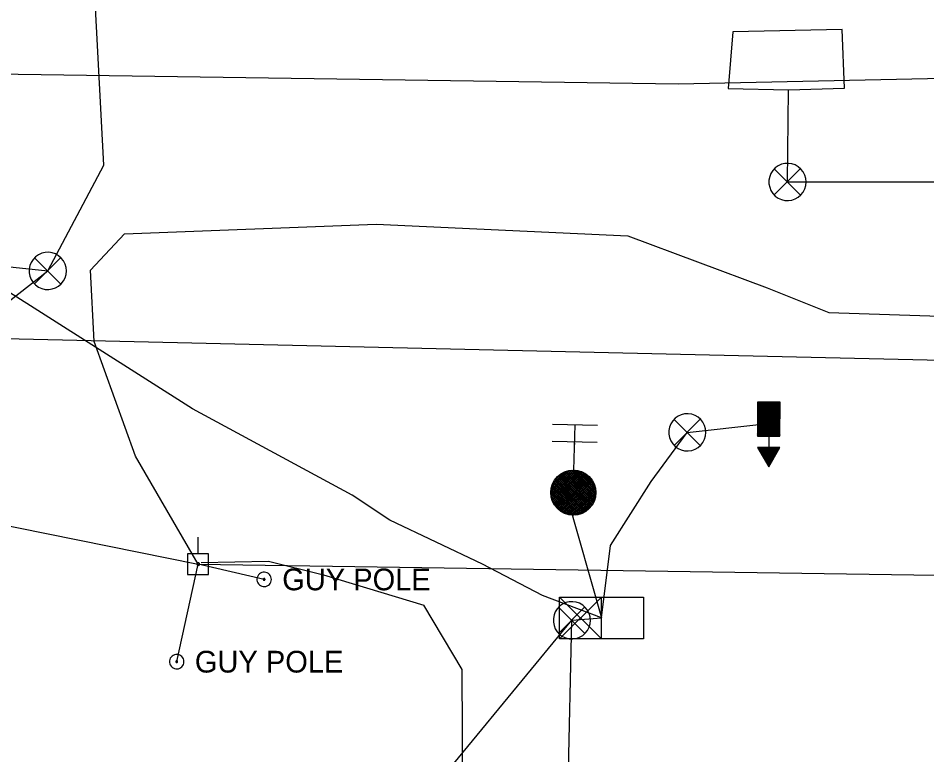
# Model space of a CAD drawing. Extents: x 596028 to 606371, y 330010 to 403088.
# Drawn here: x 602553.1 to 602714.2, y 366002.1 to 366132.7 of the extents above; entities that cross this region are included whole.
import ezdxf

# ---------------------------------------------------------------- set-up
doc = ezdxf.new("R2010")
doc.units = 0
for name, color, linetype in [('E_FTMS', 7, 'Continuous'), ('E_FTMS_Conduit', 7, 'Continuous'), ('E_SIG', 7, 'Continuous'), ('E_SIG_Conduit', 7, 'Continuous'), ('E_UTL_EGuyPole', 7, 'Continuous'), ('E_UTL_EPowerPole', 7, 'Continuous'), ('E_UTL_G_UG', 7, 'Continuous'), ('E_UTL_Overhead', 7, 'Continuous'), ('E_UTL_T_UG', 7, 'Continuous'), ('E_UTL_TV_UG', 7, 'Continuous')]:
    doc.layers.add(name, color=color, linetype=linetype)

msp = doc.modelspace()

# ---------------------------------------------------------------- linework, layer by layer
at = {"layer": 'E_FTMS'}
for p, q in [((602688.1, 366064.59), (602684.2, 366060.7)), ((602687.93, 366064.59), (602684.2, 366060.87)), ((602687.76, 366064.59), (602684.2, 366061.04)), ((602687.59, 366064.59), (602684.2, 366061.21)), ((602687.42, 366064.59), (602684.2, 366061.38)), ((602687.25, 366064.59), (602684.2, 366061.55)), ((602688.21, 366064.53), (602684.2, 366060.53)), ((602688.21, 366064.36), (602684.2, 366060.36)), ((602688.21, 366064.19), (602684.2, 366060.19)), ((602688.21, 366064.02), (602684.2, 366060.02)), ((602688.21, 366063.85), (602684.2, 366059.85)), ((602688.21, 366063.68), (602684.2, 366059.68)), ((602687.08, 366064.59), (602684.21, 366061.72)), ((602686.06, 366064.59), (602684.21, 366062.74)), ((602685.05, 366064.59), (602684.21, 366063.75)), ((602686.91, 366064.59), (602684.21, 366061.89)), ((602685.89, 366064.59), (602684.21, 366062.91)), ((602684.88, 366064.59), (602684.21, 366063.92)), ((602686.74, 366064.59), (602684.21, 366062.06)), ((602685.72, 366064.59), (602684.21, 366063.08)), ((602684.71, 366064.59), (602684.21, 366064.09)), ((602686.57, 366064.59), (602684.21, 366062.23)), ((602685.55, 366064.59), (602684.21, 366063.25)), ((602684.54, 366064.59), (602684.21, 366064.26)), ((602686.4, 366064.59), (602684.21, 366062.4)), ((602685.38, 366064.59), (602684.21, 366063.42)), ((602684.37, 366064.59), (602684.21, 366064.43)), ((602686.23, 366064.59), (602684.21, 366062.57)), ((602685.21, 366064.59), (602684.21, 366063.59)), ((602688.2, 366060.45), (602684.21, 366064.46)), ((602688.2, 366060.28), (602684.21, 366064.29)), ((602688.2, 366060.11), (602684.21, 366064.12)), ((602688.2, 366059.94), (602684.21, 366063.95)), ((602688.2, 366059.77), (602684.21, 366063.78)), ((602688.2, 366059.6), (602684.21, 366063.61)), ((602688.2, 366060.62), (602684.25, 366064.59)), ((602688.2, 366060.79), (602684.41, 366064.59)), ((602688.2, 366060.96), (602684.58, 366064.59)), ((602688.2, 366061.13), (602684.75, 366064.59)), ((602688.2, 366061.3), (602684.92, 366064.59)), ((602688.2, 366061.47), (602685.09, 366064.59)), ((602688.2, 366061.64), (602685.26, 366064.59)), ((602688.21, 366061.81), (602685.43, 366064.59)), ((602688.21, 366061.98), (602685.6, 366064.59)), ((602688.21, 366062.15), (602685.77, 366064.59)), ((602688.21, 366062.32), (602685.94, 366064.59)), ((602688.21, 366062.49), (602686.11, 366064.59)), ((602688.21, 366062.66), (602686.28, 366064.59)), ((602688.21, 366062.83), (602686.45, 366064.59)), ((602688.21, 366063), (602686.62, 366064.59)), ((602688.21, 366063.17), (602686.79, 366064.59)), ((602688.21, 366063.34), (602686.96, 366064.59)), ((602688.21, 366063.51), (602687.13, 366064.59)), ((602688.21, 366063.68), (602687.3, 366064.59)), ((602688.21, 366063.85), (602687.47, 366064.59)), ((602688.21, 366064.02), (602687.64, 366064.59)), ((602688.21, 366064.19), (602687.81, 366064.59)), ((602688.21, 366064.36), (602687.98, 366064.59)), ((602688.21, 366064.53), (602688.15, 366064.59)), ((602688.21, 366063.51), (602684.2, 366059.51)), ((602688.21, 366063.34), (602684.2, 366059.34)), ((602688.21, 366063.17), (602684.2, 366059.17)), ((602688.21, 366063), (602684.2, 366059)), ((602688.21, 366062.83), (602684.2, 366058.83)), ((602688.21, 366062.66), (602684.2, 366058.66)), ((602688.2, 366059.43), (602684.21, 366063.44)), ((602688.2, 366059.26), (602684.21, 366063.27)), ((602688.2, 366059.09), (602684.21, 366063.1)), ((602688.2, 366058.92), (602684.21, 366062.93)), ((602688.2, 366058.76), (602684.21, 366062.76)), ((602688.2, 366058.59), (602684.21, 366062.59)), ((602688.03, 366058.59), (602684.21, 366062.42)), ((602687.86, 366058.59), (602684.21, 366062.25)), ((602687.69, 366058.59), (602684.21, 366062.08)), ((602688.21, 366062.49), (602684.3, 366058.59)), ((602688.21, 366062.32), (602684.47, 366058.59)), ((602688.21, 366062.15), (602684.64, 366058.59)), ((602655.87, 366060.46), (602647.87, 366060.66)), ((602651.67, 366052.56), (602651.87, 366060.56)), ((602687.18, 366058.59), (602684.2, 366061.57)), ((602687.01, 366058.59), (602684.2, 366061.4)), ((602686.84, 366058.59), (602684.2, 366061.23)), ((602686.67, 366058.59), (602684.2, 366061.06)), ((602686.5, 366058.59), (602684.2, 366060.89)), ((602686.33, 366058.59), (602684.2, 366060.72)), ((602686.16, 366058.59), (602684.2, 366060.55)), ((602687.52, 366058.59), (602684.21, 366061.91)), ((602687.35, 366058.59), (602684.21, 366061.74)), ((602688.21, 366061.98), (602684.81, 366058.59)), ((602688.21, 366061.81), (602684.98, 366058.59)), ((602688.2, 366061.64), (602685.15, 366058.59)), ((602688.2, 366061.47), (602685.32, 366058.59)), ((602688.2, 366061.3), (602685.49, 366058.59)), ((602688.2, 366061.13), (602685.66, 366058.59)), ((602688.2, 366060.96), (602685.82, 366058.59)), ((602688.2, 366060.79), (602685.99, 366058.59)), ((602688.2, 366060.62), (602686.16, 366058.59)), ((602688.2, 366060.45), (602686.33, 366058.59)), ((602685.99, 366058.59), (602684.2, 366060.38)), ((602685.82, 366058.59), (602684.2, 366060.21)), ((602685.66, 366058.59), (602684.2, 366060.05)), ((602685.49, 366058.59), (602684.2, 366059.88)), ((602685.32, 366058.59), (602684.2, 366059.71)), ((602685.15, 366058.59), (602684.2, 366059.54)), ((602684.98, 366058.59), (602684.2, 366059.37)), ((602684.81, 366058.59), (602684.2, 366059.2)), ((602684.64, 366058.59), (602684.2, 366059.03)), ((602684.47, 366058.59), (602684.2, 366058.86)), ((602688.2, 366060.28), (602686.5, 366058.59)), ((602688.2, 366060.11), (602686.67, 366058.59)), ((602688.2, 366059.94), (602686.84, 366058.59)), ((602688.2, 366059.77), (602687.01, 366058.59)), ((602688.2, 366059.6), (602687.18, 366058.59)), ((602688.2, 366059.43), (602687.35, 366058.59)), ((602688.2, 366059.26), (602687.52, 366058.59)), ((602688.2, 366059.09), (602687.69, 366058.59)), ((602688.2, 366058.92), (602687.86, 366058.59)), ((602655.79, 366057.46), (602647.8, 366057.66)), ((602651.79, 366057.34), (602651.78, 366057.08)), ((602651.79, 366057.34), (602651.79, 366057.34)), ((602684.3, 366058.59), (602684.2, 366058.69)), ((602686.2, 366058.59), (602686.2, 366056.59)), ((602688.2, 366058.76), (602688.03, 366058.59)), ((602684.22, 366056.59), (602684.22, 366056.59)), ((602684.39, 366056.59), (602684.28, 366056.48)), ((602686.76, 366054.11), (602684.29, 366056.59)), ((602684.56, 366056.59), (602684.34, 366056.37)), ((602686.7, 366054), (602684.35, 366056.36)), ((602684.73, 366056.59), (602684.41, 366056.26)), ((602686.83, 366054.22), (602684.46, 366056.59)), ((602684.9, 366056.59), (602684.47, 366056.16)), ((602685.07, 366056.59), (602684.53, 366056.05)), ((602686.64, 366053.89), (602684.58, 366055.96)), ((602685.24, 366056.59), (602684.59, 366055.94)), ((602686.89, 366054.32), (602684.63, 366056.59)), ((602685.41, 366056.59), (602684.65, 366055.83)), ((602685.58, 366056.59), (602684.72, 366055.73)), ((602685.75, 366056.59), (602684.78, 366055.62)), ((602686.95, 366054.43), (602684.8, 366056.59)), ((602686.58, 366053.79), (602684.81, 366055.55)), ((602685.92, 366056.59), (602684.84, 366055.51)), ((602686.09, 366056.59), (602684.9, 366055.4)), ((602686.26, 366056.59), (602684.96, 366055.3)), ((602687.01, 366054.54), (602684.97, 366056.59)), ((602686.43, 366056.59), (602685.03, 366055.19)), ((602686.6, 366056.59), (602685.09, 366055.08)), ((602687.07, 366054.65), (602685.14, 366056.59)), ((602686.77, 366056.59), (602685.15, 366054.97)), ((602686.94, 366056.59), (602685.21, 366054.86)), ((602687.11, 366056.59), (602685.27, 366054.76)), ((602687.14, 366054.75), (602685.31, 366056.59)), ((602687.28, 366056.59), (602685.33, 366054.65)), ((602687.45, 366056.59), (602685.4, 366054.54)), ((602687.62, 366056.59), (602685.46, 366054.43)), ((602687.2, 366054.86), (602685.48, 366056.59)), ((602687.79, 366056.59), (602685.52, 366054.33)), ((602687.96, 366056.59), (602685.58, 366054.22)), ((602688.13, 366056.59), (602685.64, 366054.11)), ((602687.26, 366054.97), (602685.65, 366056.59)), ((602688.06, 366056.35), (602685.71, 366054)), ((602687.83, 366055.95), (602685.77, 366053.9)), ((602687.32, 366055.08), (602685.82, 366056.59)), ((602687.39, 366055.18), (602685.99, 366056.59)), ((602687.45, 366055.29), (602686.15, 366056.59)), ((602687.51, 366055.4), (602686.32, 366056.59)), ((602687.57, 366055.51), (602686.49, 366056.59)), ((602687.64, 366055.61), (602686.66, 366056.59)), ((602687.7, 366055.72), (602686.83, 366056.59)), ((602687.76, 366055.83), (602687, 366056.59)), ((602687.82, 366055.94), (602687.17, 366056.59)), ((602687.88, 366056.04), (602687.34, 366056.59)), ((602687.95, 366056.15), (602687.51, 366056.59)), ((602688.01, 366056.26), (602687.68, 366056.59)), ((602688.07, 366056.37), (602687.85, 366056.59)), ((602688.13, 366056.47), (602688.02, 366056.59)), ((602688.2, 366056.58), (602688.19, 366056.59)), ((602686.51, 366053.68), (602685.05, 366055.15)), ((602686.45, 366053.57), (602685.28, 366054.75)), ((602686.39, 366053.46), (602685.51, 366054.35)), ((602686.33, 366053.36), (602685.74, 366053.95)), ((602687.6, 366055.55), (602685.83, 366053.79)), ((602687.37, 366055.15), (602685.89, 366053.68)), ((602687.13, 366054.75), (602685.95, 366053.57)), ((602686.9, 366054.35), (602686.02, 366053.46)), ((602686.67, 366053.94), (602686.08, 366053.36)), ((602647.58, 366048.41), (602651.92, 366052.54)), ((602647.59, 366048.75), (602651.58, 366052.55)), ((602647.61, 366049.11), (602651.23, 366052.54)), ((602647.61, 366048.11), (602652.22, 366052.5)), ((602647.65, 366047.82), (602652.52, 366052.45)), ((602647.69, 366049.52), (602650.81, 366052.48)), ((602647.71, 366047.55), (602652.78, 366052.36)), ((602647.85, 366050), (602650.33, 366052.36)), ((602650.29, 366052.34), (602655.28, 366047.09)), ((602650.54, 366052.43), (602655.37, 366047.36)), ((602650.83, 366052.48), (602655.44, 366047.62)), ((602651.11, 366052.53), (602655.5, 366047.91)), ((602651.42, 366052.55), (602655.54, 366048.22)), ((602651.75, 366052.55), (602655.56, 366048.54)), ((602652.12, 366052.51), (602655.54, 366048.92)), ((602652.51, 366052.45), (602655.48, 366049.32)), ((602686.26, 366053.25), (602685.97, 366053.54)), ((602686.44, 366053.54), (602686.14, 366053.25)), ((602686.2, 366053.14), (602686.2, 366053.14)), ((602647.79, 366047.29), (602653.03, 366052.28)), ((602647.87, 366047.04), (602653.27, 366052.17)), ((602647.99, 366046.82), (602653.5, 366052.05)), ((602648.1, 366046.59), (602653.72, 366051.93)), ((602648.15, 366050.61), (602649.7, 366052.09)), ((602648.22, 366046.38), (602653.91, 366051.79)), ((602648.34, 366050.92), (602653.75, 366045.23)), ((602648.37, 366046.19), (602654.11, 366051.64)), ((602648.49, 366051.1), (602653.95, 366045.37)), ((602648.52, 366046), (602654.3, 366051.49)), ((602648.65, 366051.29), (602654.14, 366045.51)), ((602648.67, 366045.81), (602654.46, 366051.31)), ((602648.82, 366051.46), (602654.31, 366045.68)), ((602648.85, 366045.65), (602654.62, 366051.13)), ((602649, 366051.61), (602654.48, 366045.85)), ((602649.03, 366045.49), (602654.77, 366050.95)), ((602649.19, 366051.77), (602654.65, 366046.02)), ((602649.22, 366045.34), (602654.9, 366050.74)), ((602649.38, 366051.91), (602654.79, 366046.22)), ((602649.6, 366052.03), (602654.93, 366046.42)), ((602649.81, 366052.15), (602655.06, 366046.63)), ((602650.05, 366052.25), (602655.17, 366046.86)), ((602652.99, 366052.29), (602655.38, 366049.78)), ((602653.61, 366051.99), (602655.12, 366050.4)), ((602647.63, 366049.22), (602652.02, 366044.61)), ((602647.69, 366049.51), (602652.32, 366044.64)), ((602647.77, 366049.78), (602652.58, 366044.71)), ((602647.86, 366050.03), (602652.85, 366044.78)), ((602647.96, 366050.28), (602653.09, 366044.88)), ((602648.08, 366050.49), (602653.32, 366044.98)), ((602648.21, 366050.71), (602653.55, 366045.09)), ((602649.43, 366045.2), (602655.04, 366050.54)), ((602649.63, 366045.07), (602655.15, 366050.32)), ((602649.87, 366044.96), (602655.25, 366050.08)), ((602650.1, 366044.86), (602655.35, 366049.85)), ((602650.35, 366044.76), (602655.42, 366049.58)), ((602650.63, 366044.69), (602655.49, 366049.31)), ((602647.58, 366048.58), (602651.38, 366044.58)), ((602647.59, 366048.92), (602651.72, 366044.58)), ((602647.59, 366048.22), (602651.03, 366044.61)), ((602647.65, 366047.81), (602650.61, 366044.7)), ((602650.91, 366044.62), (602655.53, 366049.02)), ((602651.22, 366044.59), (602655.55, 366048.71)), ((602651.55, 366044.57), (602655.56, 366048.39)), ((602651.92, 366044.6), (602655.52, 366048.01)), ((602652.31, 366044.64), (602655.44, 366047.61)), ((602647.78, 366047.32), (602650.14, 366044.84)), ((602648.05, 366046.69), (602649.53, 366045.14)), ((602652.8, 366044.77), (602655.31, 366047.15)), ((602653.43, 366045.04), (602655.02, 366046.55))]:
    msp.add_line(p, q, dxfattribs=at)
for points in [[(602684.21, 366064.59), (602684.2, 366058.59), (602688.2, 366058.59), (602688.21, 366064.59)], [(602688.2, 366056.59), (602684.22, 366056.59), (602686.2, 366053.14)]]:
    msp.add_lwpolyline(points, close=True, dxfattribs=at)
for points in [[(602675.07, 366059.25), (602675.01, 366059.87), (602674.84, 366060.47), (602674.55, 366061.03), (602674.16, 366061.53), (602673.69, 366061.94), (602673.15, 366062.25), (602672.55, 366062.46), (602671.93, 366062.54), (602671.3, 366062.51), (602670.7, 366062.37), (602670.12, 366062.11), (602669.61, 366061.74), (602669.18, 366061.29), (602668.84, 366060.76), (602668.61, 366060.18), (602668.49, 366059.56), (602668.49, 366058.93), (602668.61, 366058.32), (602668.84, 366057.74), (602669.18, 366057.21), (602669.61, 366056.75), (602670.12, 366056.39), (602670.7, 366056.13), (602671.3, 366055.98), (602671.93, 366055.95), (602672.55, 366056.04), (602673.15, 366056.25), (602673.69, 366056.56), (602674.16, 366056.97), (602674.55, 366057.46), (602674.84, 366058.02), (602675.01, 366058.62), (602675.07, 366059.25)], [(602674.04, 366061.58), (602669.43, 366056.93)], [(602669.43, 366061.54), (602674.08, 366056.88)], [(602649.14, 366022.64), (602649.14, 366030.06)], [(602649.14, 366030.06), (602663.99, 366030.06)], [(602656.57, 366030.06), (602649.14, 366022.64)], [(602649.14, 366030.06), (602656.57, 366022.64)], [(602656.57, 366022.64), (602656.57, 366030.06)], [(602663.99, 366030.06), (602663.99, 366022.64)], [(602654.6, 366025.95), (602654.55, 366026.57), (602654.37, 366027.17), (602654.08, 366027.73), (602653.69, 366028.23), (602653.22, 366028.64), (602652.68, 366028.95), (602652.08, 366029.16), (602651.46, 366029.24), (602650.84, 366029.21), (602650.23, 366029.07), (602649.65, 366028.81), (602649.14, 366028.44), (602648.71, 366027.99), (602648.37, 366027.46), (602648.14, 366026.88), (602648.02, 366026.26), (602648.02, 366025.63), (602648.14, 366025.02), (602648.37, 366024.44), (602648.71, 366023.91), (602649.14, 366023.45), (602649.65, 366023.09), (602650.23, 366022.83), (602650.84, 366022.68), (602651.46, 366022.65), (602652.08, 366022.74), (602652.68, 366022.95), (602653.22, 366023.26), (602653.69, 366023.67), (602654.08, 366024.16), (602654.37, 366024.72), (602654.55, 366025.32), (602654.6, 366025.95)], [(602653.57, 366028.28), (602648.96, 366023.63)], [(602648.96, 366028.24), (602653.61, 366023.58)], [(602656.57, 366026.35), (602656.57, 366026.35)], [(602663.99, 366022.64), (602649.14, 366022.64)]]:
    msp.add_lwpolyline(points, dxfattribs=at)
msp.add_circle((602651.57, 366048.57), 4, dxfattribs=at)
at = {"layer": 'E_FTMS_Conduit'}
for points in [[(602650.47, 366047.79), (602656.57, 366026.35), (602646.1, 366030.36), (602635.49, 366035.87), (602619.06, 366043.71), (602612.33, 366048.11), (602584.06, 366063.41), (602541.32, 366090.52)], [(602651.3, 366025.95), (602656.57, 366026.35), (602658.13, 366039.22), (602665.38, 366050.54), (602671.77, 366059.25), (602684.98, 366060.73)], [(602622.4, 365820.89), (602622.4, 365990.9), (602651.3, 366025.95)], [(602693.3, 365639.79), (602692.5, 365652.6), (602664.74, 365858.79), (602649.99, 365967.57), (602651.3, 366025.95)]]:
    msp.add_lwpolyline(points, dxfattribs=at)
at = {"layer": 'E_SIG'}
for points in [[(602689.68, 366119.94), (602699.62, 366120.25), (602699.25, 366130.66), (602679.85, 366130.26), (602679.02, 366120.18), (602689.68, 366119.94)], [(602692.83, 366103.64), (602692.77, 366104.26), (602692.6, 366104.86), (602692.31, 366105.42), (602691.92, 366105.92), (602691.45, 366106.33), (602690.91, 366106.64), (602690.31, 366106.84), (602689.69, 366106.93), (602689.06, 366106.9), (602688.46, 366106.76), (602687.88, 366106.5), (602687.37, 366106.13), (602686.94, 366105.68), (602686.6, 366105.15), (602686.37, 366104.57), (602686.25, 366103.95), (602686.25, 366103.32), (602686.37, 366102.71), (602686.6, 366102.13), (602686.94, 366101.6), (602687.37, 366101.14), (602687.88, 366100.78), (602688.46, 366100.52), (602689.06, 366100.37), (602689.69, 366100.34), (602690.31, 366100.43), (602690.91, 366100.64), (602691.45, 366100.95), (602691.92, 366101.36), (602692.31, 366101.85), (602692.6, 366102.41), (602692.77, 366103.01), (602692.83, 366103.64)], [(602691.8, 366105.97), (602687.19, 366101.32)], [(602687.19, 366105.93), (602691.84, 366101.27)], [(602561.7, 366087.87), (602561.65, 366088.49), (602561.47, 366089.09), (602561.18, 366089.65), (602560.79, 366090.15), (602560.32, 366090.56), (602559.78, 366090.87), (602559.18, 366091.08), (602558.56, 366091.16), (602557.94, 366091.13), (602557.33, 366090.99), (602556.75, 366090.73), (602556.24, 366090.36), (602555.81, 366089.91), (602555.47, 366089.38), (602555.24, 366088.8), (602555.12, 366088.18), (602555.12, 366087.55), (602555.24, 366086.94), (602555.47, 366086.36), (602555.81, 366085.83), (602556.24, 366085.37), (602556.75, 366085.01), (602557.33, 366084.75), (602557.94, 366084.6), (602558.56, 366084.57), (602559.18, 366084.66), (602559.78, 366084.87), (602560.32, 366085.18), (602560.79, 366085.59), (602561.18, 366086.08), (602561.47, 366086.64), (602561.65, 366087.24), (602561.7, 366087.87)], [(602560.67, 366090.2), (602556.06, 366085.55)], [(602556.06, 366090.16), (602560.71, 366085.5)]]:
    msp.add_lwpolyline(points, dxfattribs=at)
at = {"layer": 'E_SIG_Conduit'}
for points in [[(602558.4, 366087.87), (602558.4, 366087.87), (602568.32, 366106.58), (602566.26, 366145.74), (602564.66, 366182.5)], [(602689.53, 366103.64), (602689.68, 366119.94)], [(602689.53, 366103.64), (602775.43, 366103.64), (602859.52, 366103.24), (602919.4, 366101.95), (602996.89, 366100.78)], [(602539.83, 366089.85), (602558.4, 366087.87)], [(602521.1, 366063.3), (602535.37, 366069.9), (602558.4, 366087.87)]]:
    msp.add_lwpolyline(points, dxfattribs=at)
at = {"layer": 'E_UTL_EGuyPole'}
for p in [(602581.26, 366018.61), (602596.75, 366033.19)]:
    msp.add_line(p, (602585.07, 366035.91), dxfattribs=at)
for points in [[(602598.04, 366033.19), (602598.01, 366033.43), (602597.95, 366033.66), (602597.83, 366033.88), (602597.68, 366034.07), (602597.5, 366034.23), (602597.29, 366034.36), (602597.06, 366034.44), (602596.82, 366034.47), (602596.57, 366034.46), (602596.34, 366034.4), (602596.11, 366034.3), (602595.91, 366034.16), (602595.75, 366033.98), (602595.61, 366033.78), (602595.52, 366033.55), (602595.48, 366033.31), (602595.48, 366033.07), (602595.52, 366032.83), (602595.61, 366032.6), (602595.75, 366032.39), (602595.91, 366032.22), (602596.11, 366032.08), (602596.34, 366031.98), (602596.57, 366031.92), (602596.82, 366031.91), (602597.06, 366031.94), (602597.29, 366032.02), (602597.5, 366032.14), (602597.68, 366032.3), (602597.83, 366032.49), (602597.95, 366032.71), (602598.01, 366032.95), (602598.04, 366033.19)], [(602596.92, 366033.19), (602596.91, 366033.22), (602596.9, 366033.25), (602596.89, 366033.27), (602596.87, 366033.3), (602596.85, 366033.32), (602596.82, 366033.33), (602596.79, 366033.34), (602596.76, 366033.35), (602596.73, 366033.35), (602596.7, 366033.34), (602596.67, 366033.33), (602596.65, 366033.31), (602596.63, 366033.29), (602596.61, 366033.26), (602596.6, 366033.23), (602596.6, 366033.2), (602596.6, 366033.17), (602596.6, 366033.14), (602596.61, 366033.11), (602596.63, 366033.09), (602596.65, 366033.07), (602596.67, 366033.05), (602596.7, 366033.04), (602596.73, 366033.03), (602596.76, 366033.03), (602596.79, 366033.03), (602596.82, 366033.04), (602596.85, 366033.06), (602596.87, 366033.08), (602596.89, 366033.1), (602596.9, 366033.13), (602596.91, 366033.16), (602596.92, 366033.19)], [(602582.54, 366018.61), (602582.52, 366018.85), (602582.45, 366019.09), (602582.34, 366019.3), (602582.19, 366019.5), (602582.01, 366019.66), (602581.79, 366019.78), (602581.56, 366019.86), (602581.32, 366019.89), (602581.08, 366019.88), (602580.84, 366019.82), (602580.62, 366019.72), (602580.42, 366019.58), (602580.25, 366019.4), (602580.12, 366019.2), (602580.03, 366018.97), (602579.98, 366018.73), (602579.98, 366018.49), (602580.03, 366018.25), (602580.12, 366018.02), (602580.25, 366017.82), (602580.42, 366017.64), (602580.62, 366017.5), (602580.84, 366017.4), (602581.08, 366017.34), (602581.32, 366017.33), (602581.56, 366017.36), (602581.79, 366017.44), (602582.01, 366017.56), (602582.19, 366017.72), (602582.34, 366017.92), (602582.45, 366018.13), (602582.52, 366018.37), (602582.54, 366018.61)], [(602581.42, 366018.61), (602581.42, 366018.64), (602581.41, 366018.67), (602581.4, 366018.7), (602581.38, 366018.72), (602581.35, 366018.74), (602581.33, 366018.76), (602581.3, 366018.77), (602581.27, 366018.77), (602581.24, 366018.77), (602581.21, 366018.76), (602581.18, 366018.75), (602581.16, 366018.73), (602581.13, 366018.71), (602581.12, 366018.68), (602581.11, 366018.66), (602581.1, 366018.63), (602581.1, 366018.59), (602581.11, 366018.56), (602581.12, 366018.54), (602581.13, 366018.51), (602581.16, 366018.49), (602581.18, 366018.47), (602581.21, 366018.46), (602581.24, 366018.45), (602581.27, 366018.45), (602581.3, 366018.45), (602581.33, 366018.46), (602581.35, 366018.48), (602581.38, 366018.5), (602581.4, 366018.52), (602581.41, 366018.55), (602581.42, 366018.58), (602581.42, 366018.61)]]:
    msp.add_lwpolyline(points, dxfattribs=at)
at = {"layer": 'E_UTL_EPowerPole'}
for points in [[(602585.03, 366037.75), (602585.03, 366040.66)], [(602586.88, 366037.75), (602583.19, 366037.75)], [(602583.19, 366037.75), (602583.19, 366034.06)], [(602586.88, 366034.06), (602586.88, 366037.75)], [(602585.3, 366035.91), (602585.3, 366035.95), (602585.29, 366035.99), (602585.27, 366036.03), (602585.24, 366036.07), (602585.2, 366036.1), (602585.16, 366036.12), (602585.12, 366036.14), (602585.08, 366036.14), (602585.03, 366036.14), (602584.99, 366036.13), (602584.95, 366036.11), (602584.91, 366036.09), (602584.88, 366036.05), (602584.85, 366036.01), (602584.84, 366035.97), (602584.83, 366035.93), (602584.83, 366035.88), (602584.84, 366035.84), (602584.85, 366035.8), (602584.88, 366035.76), (602584.91, 366035.72), (602584.95, 366035.7), (602584.99, 366035.68), (602585.03, 366035.67), (602585.08, 366035.67), (602585.12, 366035.67), (602585.16, 366035.69), (602585.2, 366035.71), (602585.24, 366035.74), (602585.27, 366035.78), (602585.29, 366035.82), (602585.3, 366035.86), (602585.3, 366035.91)], [(602583.19, 366034.06), (602586.88, 366034.06)]]:
    msp.add_lwpolyline(points, dxfattribs=at)
at = {"layer": 'E_UTL_G_UG'}
msp.add_lwpolyline([(602064.65, 366129.33), (602159.75, 366129.18), (602186.46, 366129.51), (602351.38, 366125.7), (602670.13, 366121.01), (602772.38, 366123.19), (602906.89, 366119.45), (603193.33, 366116.32), (603228.66, 366114.99), (603341.11, 366111.13), (603400.82, 366108.8), (603461.16, 366107.3), (603499.17, 366106.9), (603544.47, 366106.13), (603614.76, 366105.01), (603698.76, 366104.03), (603783.07, 366102.8), (603815.22, 366102.1), (603848.85, 366101.72), (603872.94, 366101.46), (603913.18, 366100.92), (604019.09, 366099.63), (604048.66, 366099.45), (604073.49, 366098.99)], dxfattribs=at)
at = {"layer": 'E_UTL_Overhead'}
msp.add_lwpolyline([(601249.7, 366078.68), (601344.65, 366080.23), (601543.43, 366080.93), (601669.7, 366081.28), (601780.71, 366081.68), (601890.31, 366081.76), (601961.16, 366077.77), (602036.2, 366067.33), (602181.58, 366085.08), (602296.72, 366081.44), (602344.56, 366079.52), (602371.94, 366078.93), (602585.07, 366035.91), (602953.71, 366030.37), (603201.09, 366091.48), (603317.6, 366100.34), (603443.01, 366096.25), (603471.34, 366095.25), (603557.26, 366094.43), (603700.38, 366092.15), (603857.89, 366090.59), (604035.11, 366088.93), (604164.86, 366086.71)], dxfattribs=at)
at = {"layer": 'E_UTL_T_UG'}
for points in [[(602077.12, 366088.3), (602167.89, 366087.15), (602223.02, 366088.09), (602291.54, 366086.19), (602373.64, 366084.29), (602509.94, 366076.82), (602670.58, 366073.08), (602776.07, 366070.69), (602857.72, 366069.77), (602902.66, 366069.31), (602964.99, 366069.18), (603035.54, 366069.6), (603104.02, 366068.3)], [(602585.57, 366036.21), (602597.53, 366036.44), (602607.28, 366033.97), (602625.05, 366028.62)], [(602632.05, 365983.33), (602631.88, 366017.23), (602625.05, 366028.62)]]:
    msp.add_lwpolyline(points, dxfattribs=at)
at = {"layer": 'E_UTL_TV_UG'}
msp.add_lwpolyline([(602585.07, 366035.91), (602573.94, 366055.01), (602566.64, 366075.34), (602565.94, 366088), (602571.97, 366094.41), (602616.6, 366096.13), (602661.22, 366094.07), (602685.93, 366084.89), (602696.84, 366080.51), (602782.91, 366077.67), (602858.42, 366081.01), (602902.89, 366088.18), (602953.61, 366089.26)], dxfattribs=at)

# ---------------------------------------------------------------- texts
at = {"layer": 'E_UTL_EGuyPole'}
for p in [(602599.96, 366031.26), (602584.47, 366016.68)]:
    msp.add_text('GUY POLE', height=3.85, dxfattribs=at).set_placement(p)

doc.saveas('drawing.dxf')
